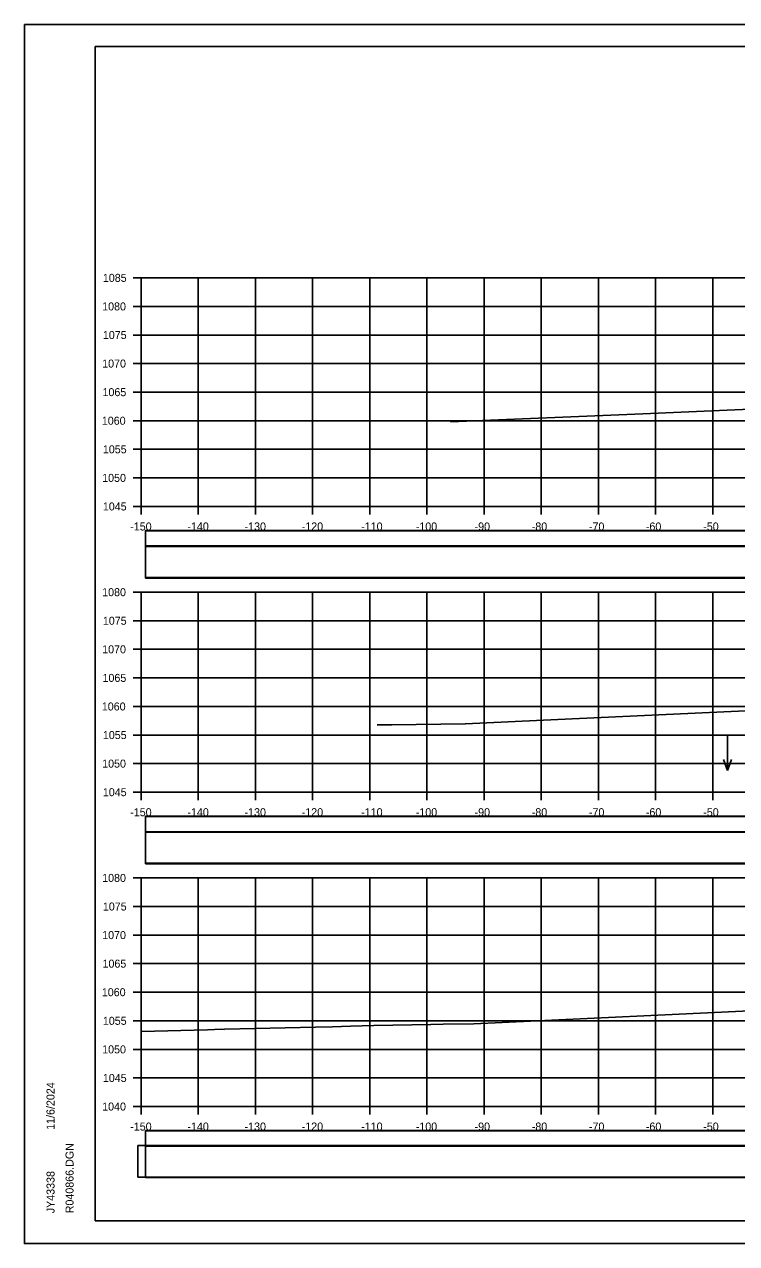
# Model space of a CAD drawing. Extents: x 1370565 to 1374448, y 301010 to 304637.
# Drawn here: x 1373198.4 to 1373323, y 303645 to 303858.4 of the extents above; entities that cross this region are included whole.
import ezdxf

# ---------------------------------------------------------------- set-up
doc = ezdxf.new("R2010")
doc.units = 0
for name, color, linetype in [('Default', 7, 'Continuous'), ('R_Axis', 7, 'Continuous'), ('R_Axis Annot', 7, 'Continuous'), ('R_Border', 7, 'Continuous'), ('R_Drive', 7, 'Continuous'), ('R_Exist Surface', 7, 'Continuous'), ('R_Grid', 7, 'Continuous'), ('R_No Plot', 7, 'Continuous'), ('R_Water Annot', 7, 'Continuous')]:
    doc.layers.add(name, color=color, linetype=linetype)

msp = doc.modelspace()

# ---------------------------------------------------------------- linework, layer by layer
at = {"layer": 'Default'}
for points in [[(1373219.61, 303767.06), (1373518.02, 303767.06), (1373518.02, 303769.76), (1373219.61, 303769.76)], [(1373219.61, 303761.48), (1373518.02, 303761.48), (1373518.02, 303767), (1373219.61, 303767)], [(1373219.61, 303717.06), (1373518.02, 303717.06), (1373518.02, 303719.76), (1373219.61, 303719.76)], [(1373219.61, 303711.48), (1373518.02, 303711.48), (1373518.02, 303717), (1373219.61, 303717)], [(1373219.61, 303662.06), (1373518.02, 303662.06), (1373518.02, 303664.76), (1373219.61, 303664.76)], [(1373218.27, 303656.67), (1373516.69, 303656.67), (1373516.69, 303662.2), (1373218.27, 303662.2)]]:
    msp.add_lwpolyline(points, close=True, dxfattribs=at)
at = {"layer": 'R_Axis'}
for p, q in [((1373217.41, 303814.02), (1373218.81, 303814.02)), ((1373218.81, 303774.02), (1373218.81, 303814.02)), ((1373217.41, 303809.02), (1373218.81, 303809.02)), ((1373217.41, 303804.02), (1373218.81, 303804.02)), ((1373217.41, 303799.02), (1373218.81, 303799.02)), ((1373217.41, 303794.02), (1373218.81, 303794.02)), ((1373217.41, 303789.02), (1373218.81, 303789.02)), ((1373217.41, 303784.02), (1373218.81, 303784.02)), ((1373217.41, 303779.02), (1373218.81, 303779.02)), ((1373217.41, 303774.02), (1373218.81, 303774.02)), ((1373218.81, 303774.02), (1373518.81, 303774.02)), ((1373218.81, 303772.62), (1373218.81, 303774.02)), ((1373228.81, 303772.62), (1373228.81, 303774.02)), ((1373238.81, 303772.62), (1373238.81, 303774.02)), ((1373248.81, 303772.62), (1373248.81, 303774.02)), ((1373258.81, 303772.62), (1373258.81, 303774.02)), ((1373268.81, 303772.62), (1373268.81, 303774.02)), ((1373278.81, 303772.62), (1373278.81, 303774.02)), ((1373288.81, 303772.62), (1373288.81, 303774.02)), ((1373298.81, 303772.62), (1373298.81, 303774.02)), ((1373308.81, 303772.62), (1373308.81, 303774.02)), ((1373318.81, 303772.62), (1373318.81, 303774.02)), ((1373217.41, 303759.02), (1373218.81, 303759.02)), ((1373218.81, 303724.02), (1373218.81, 303759.02)), ((1373217.41, 303754.02), (1373218.81, 303754.02)), ((1373217.41, 303749.02), (1373218.81, 303749.02)), ((1373217.41, 303744.02), (1373218.81, 303744.02)), ((1373217.41, 303739.02), (1373218.81, 303739.02)), ((1373217.41, 303734.02), (1373218.81, 303734.02)), ((1373217.41, 303729.02), (1373218.81, 303729.02)), ((1373217.41, 303724.02), (1373218.81, 303724.02)), ((1373218.81, 303724.02), (1373518.81, 303724.02)), ((1373218.81, 303722.62), (1373218.81, 303724.02)), ((1373228.81, 303722.62), (1373228.81, 303724.02)), ((1373238.81, 303722.62), (1373238.81, 303724.02)), ((1373248.81, 303722.62), (1373248.81, 303724.02)), ((1373258.81, 303722.62), (1373258.81, 303724.02)), ((1373268.81, 303722.62), (1373268.81, 303724.02)), ((1373278.81, 303722.62), (1373278.81, 303724.02)), ((1373288.81, 303722.62), (1373288.81, 303724.02)), ((1373298.81, 303722.62), (1373298.81, 303724.02)), ((1373308.81, 303722.62), (1373308.81, 303724.02)), ((1373318.81, 303722.62), (1373318.81, 303724.02)), ((1373217.41, 303709.02), (1373218.81, 303709.02)), ((1373218.81, 303669.02), (1373218.81, 303709.02)), ((1373217.41, 303704.02), (1373218.81, 303704.02)), ((1373217.41, 303699.02), (1373218.81, 303699.02)), ((1373217.41, 303694.02), (1373218.81, 303694.02)), ((1373217.41, 303689.02), (1373218.81, 303689.02)), ((1373217.41, 303684.02), (1373218.81, 303684.02)), ((1373217.41, 303679.02), (1373218.81, 303679.02)), ((1373217.41, 303674.02), (1373218.81, 303674.02)), ((1373217.41, 303669.02), (1373218.81, 303669.02)), ((1373218.81, 303669.02), (1373518.81, 303669.02)), ((1373218.81, 303667.62), (1373218.81, 303669.02)), ((1373228.81, 303667.62), (1373228.81, 303669.02)), ((1373238.81, 303667.62), (1373238.81, 303669.02)), ((1373248.81, 303667.62), (1373248.81, 303669.02)), ((1373258.81, 303667.62), (1373258.81, 303669.02)), ((1373268.81, 303667.62), (1373268.81, 303669.02)), ((1373278.81, 303667.62), (1373278.81, 303669.02)), ((1373288.81, 303667.62), (1373288.81, 303669.02)), ((1373298.81, 303667.62), (1373298.81, 303669.02)), ((1373308.81, 303667.62), (1373308.81, 303669.02)), ((1373318.81, 303667.62), (1373318.81, 303669.02))]:
    msp.add_line(p, q, dxfattribs=at)
at = {"layer": 'R_Border'}
for p, q in [((1373210.81, 303854.48), (1373526.99, 303854.48)), ((1373210.81, 303649.02), (1373210.81, 303854.48)), ((1373210.81, 303649.02), (1373210.81, 303649.02)), ((1373526.99, 303649.02), (1373210.81, 303649.02))]:
    msp.add_line(p, q, dxfattribs=at)
at = {"layer": 'R_Drive'}
for points in [[(1373219.61, 303767.11), (1373518.02, 303767.11), (1373518.02, 303769.82), (1373219.61, 303769.82)], [(1373219.61, 303761.59), (1373518.02, 303761.59), (1373518.02, 303767.11), (1373219.61, 303767.11)], [(1373219.61, 303717.11), (1373518.02, 303717.11), (1373518.02, 303719.82), (1373219.61, 303719.82)], [(1373219.61, 303711.59), (1373518.02, 303711.59), (1373518.02, 303717.11), (1373219.61, 303717.11)], [(1373219.61, 303662.11), (1373518.02, 303662.11), (1373518.02, 303664.82), (1373219.61, 303664.82)], [(1373219.61, 303656.59), (1373518.02, 303656.59), (1373518.02, 303662.11), (1373219.61, 303662.11)]]:
    msp.add_lwpolyline(points, close=True, dxfattribs=at)
at = {"layer": 'R_Exist Surface'}
for points in [[(1373272.93, 303788.8), (1373306.6, 303790.23), (1373329.42, 303791.21)], [(1373260.09, 303735.79), (1373260.53, 303735.8), (1373260.64, 303735.8), (1373262.66, 303735.82), (1373275.52, 303736.01), (1373275.57, 303736), (1373291.71, 303736.76), (1373329.64, 303738.52)], [(1373218.81, 303682.14), (1373230.46, 303682.46), (1373232.88, 303682.53), (1373233.33, 303682.52), (1373233.44, 303682.54), (1373249.34, 303682.92), (1373252.32, 303682.99), (1373255.43, 303683.06), (1373259.54, 303683.17), (1373269.48, 303683.38), (1373271.66, 303683.42), (1373277.05, 303683.49), (1373311.75, 303685.12), (1373330.2, 303686)]]:
    msp.add_lwpolyline(points, dxfattribs=at)
at = {"layer": 'R_Grid'}
for p, q in [((1373218.81, 303814.02), (1373518.81, 303814.02)), ((1373218.81, 303774.02), (1373218.81, 303814.02)), ((1373228.81, 303774.02), (1373228.81, 303814.02)), ((1373238.81, 303774.02), (1373238.81, 303814.02)), ((1373248.81, 303774.02), (1373248.81, 303814.02)), ((1373258.81, 303774.02), (1373258.81, 303814.02)), ((1373268.81, 303774.02), (1373268.81, 303814.02)), ((1373278.81, 303774.02), (1373278.81, 303814.02)), ((1373288.81, 303774.02), (1373288.81, 303814.02)), ((1373298.81, 303774.02), (1373298.81, 303814.02)), ((1373308.81, 303774.02), (1373308.81, 303814.02)), ((1373318.81, 303774.02), (1373318.81, 303814.02)), ((1373218.81, 303809.02), (1373518.81, 303809.02)), ((1373218.81, 303804.02), (1373518.81, 303804.02)), ((1373218.81, 303799.02), (1373518.81, 303799.02)), ((1373218.81, 303794.02), (1373518.81, 303794.02)), ((1373218.81, 303789.02), (1373518.81, 303789.02)), ((1373218.81, 303784.02), (1373518.81, 303784.02)), ((1373218.81, 303779.02), (1373518.81, 303779.02)), ((1373218.81, 303774.02), (1373518.81, 303774.02)), ((1373218.81, 303759.02), (1373518.81, 303759.02)), ((1373218.81, 303724.02), (1373218.81, 303759.02)), ((1373228.81, 303724.02), (1373228.81, 303759.02)), ((1373238.81, 303724.02), (1373238.81, 303759.02)), ((1373248.81, 303724.02), (1373248.81, 303759.02)), ((1373258.81, 303724.02), (1373258.81, 303759.02)), ((1373268.81, 303724.02), (1373268.81, 303759.02)), ((1373278.81, 303724.02), (1373278.81, 303759.02)), ((1373288.81, 303724.02), (1373288.81, 303759.02)), ((1373298.81, 303724.02), (1373298.81, 303759.02)), ((1373308.81, 303724.02), (1373308.81, 303759.02)), ((1373318.81, 303724.02), (1373318.81, 303759.02)), ((1373218.81, 303754.02), (1373518.81, 303754.02)), ((1373218.81, 303749.02), (1373518.81, 303749.02)), ((1373218.81, 303744.02), (1373518.81, 303744.02)), ((1373218.81, 303739.02), (1373518.81, 303739.02)), ((1373218.81, 303734.02), (1373518.81, 303734.02)), ((1373218.81, 303729.02), (1373518.81, 303729.02)), ((1373218.81, 303724.02), (1373518.81, 303724.02)), ((1373218.81, 303709.02), (1373518.81, 303709.02)), ((1373218.81, 303669.02), (1373218.81, 303709.02)), ((1373228.81, 303669.02), (1373228.81, 303709.02)), ((1373238.81, 303669.02), (1373238.81, 303709.02)), ((1373248.81, 303669.02), (1373248.81, 303709.02)), ((1373258.81, 303669.02), (1373258.81, 303709.02)), ((1373268.81, 303669.02), (1373268.81, 303709.02)), ((1373278.81, 303669.02), (1373278.81, 303709.02)), ((1373288.81, 303669.02), (1373288.81, 303709.02)), ((1373298.81, 303669.02), (1373298.81, 303709.02)), ((1373308.81, 303669.02), (1373308.81, 303709.02)), ((1373318.81, 303669.02), (1373318.81, 303709.02)), ((1373218.81, 303704.02), (1373518.81, 303704.02)), ((1373218.81, 303699.02), (1373518.81, 303699.02)), ((1373218.81, 303694.02), (1373518.81, 303694.02)), ((1373218.81, 303689.02), (1373518.81, 303689.02)), ((1373218.81, 303684.02), (1373518.81, 303684.02)), ((1373218.81, 303679.02), (1373518.81, 303679.02)), ((1373218.81, 303674.02), (1373518.81, 303674.02)), ((1373218.81, 303669.02), (1373518.81, 303669.02))]:
    msp.add_line(p, q, dxfattribs=at)
at = {"layer": 'R_No Plot'}
for p, q in [((1373198.41, 303858.37), (1373531.75, 303858.37)), ((1373198.41, 303645.04), (1373531.75, 303645.04))]:
    msp.add_line(p, q, dxfattribs=at)
for points in [[(1373198.41, 303858.37), (1373531.75, 303858.37), (1373531.75, 303645.03), (1373198.41, 303645.03)], [(1373444.73, 303854.48), (1373464.35, 303854.48), (1373464.35, 303844.6), (1373480.47, 303844.6), (1373503.67, 303844.6), (1373503.67, 303820.26), (1373526.99, 303820.26), (1373526.99, 303649.02), (1373210.81, 303649.02), (1373210.81, 303854.48)]]:
    msp.add_lwpolyline(points, close=True, dxfattribs=at)
at = {"layer": 'R_Water Annot'}
for p, q in [((1373321.42, 303734.09), (1373321.42, 303727.81)), ((1373321.42, 303727.81), (1373320.72, 303729.73)), ((1373321.42, 303727.81), (1373322.12, 303729.73))]:
    msp.add_line(p, q, dxfattribs=at)

# ---------------------------------------------------------------- texts
at = {"layer": 'R_Axis Annot'}
for s, p in [('1085', (1373212.13, 303813.32)), ('1080', (1373212.01, 303808.32)), ('1075', (1373212.13, 303803.32)), ('1070', (1373212.01, 303798.32)), ('1065', (1373212.07, 303793.32)), ('1060', (1373211.95, 303788.32)), ('1055', (1373212.13, 303783.32)), ('1050', (1373212.01, 303778.32)), ('1045', (1373212.13, 303773.32)), ('-150', (1373216.92, 303769.82)), ('-140', (1373226.92, 303769.82)), ('-130', (1373236.92, 303769.82)), ('-120', (1373246.92, 303769.82)), ('-110', (1373257.32, 303769.82)), ('-100', (1373266.87, 303769.82)), ('-90', (1373277.16, 303769.82)), ('-80', (1373287.16, 303769.82)), ('-70', (1373297.16, 303769.82)), ('-60', (1373307.12, 303769.82)), ('-50', (1373317.16, 303769.82)), ('1080', (1373212.01, 303758.32)), ('1075', (1373212.13, 303753.32)), ('1070', (1373212.01, 303748.32)), ('1065', (1373212.07, 303743.32)), ('1060', (1373211.95, 303738.32)), ('1055', (1373212.13, 303733.32)), ('1050', (1373212.01, 303728.32)), ('1045', (1373212.13, 303723.32)), ('-150', (1373216.92, 303719.82)), ('-140', (1373226.92, 303719.82)), ('-130', (1373236.92, 303719.82)), ('-120', (1373246.92, 303719.82)), ('-110', (1373257.32, 303719.82)), ('-100', (1373266.87, 303719.82)), ('-90', (1373277.16, 303719.82)), ('-80', (1373287.16, 303719.82)), ('-70', (1373297.16, 303719.82)), ('-60', (1373307.12, 303719.82)), ('-50', (1373317.16, 303719.82)), ('1080', (1373212.01, 303708.32)), ('1075', (1373212.13, 303703.32)), ('1070', (1373212.01, 303698.32)), ('1065', (1373212.07, 303693.32)), ('1060', (1373211.95, 303688.32)), ('1055', (1373212.13, 303683.32)), ('1050', (1373212.01, 303678.32)), ('1045', (1373212.13, 303673.32)), ('1040', (1373212.01, 303668.32)), ('-150', (1373216.92, 303664.82)), ('-140', (1373226.92, 303664.82)), ('-130', (1373236.92, 303664.82)), ('-120', (1373246.92, 303664.82)), ('-110', (1373257.32, 303664.82)), ('-100', (1373266.87, 303664.82)), ('-90', (1373277.16, 303664.82)), ('-80', (1373287.16, 303664.82)), ('-70', (1373297.16, 303664.82)), ('-60', (1373307.12, 303664.82)), ('-50', (1373317.16, 303664.82))]:
    msp.add_text(s, height=1.4, dxfattribs=at).set_placement(p)
at = {"layer": 'R_Border'}
for s, p in [('11/6/2024', (1373203.68, 303664.94)), ('R040866.DGN', (1373207.01, 303650.34)), ('JY43338', (1373203.68, 303650.34))]:
    msp.add_text(s, height=1.4, rotation=90, dxfattribs=at).set_placement(p)

doc.saveas('drawing.dxf')
